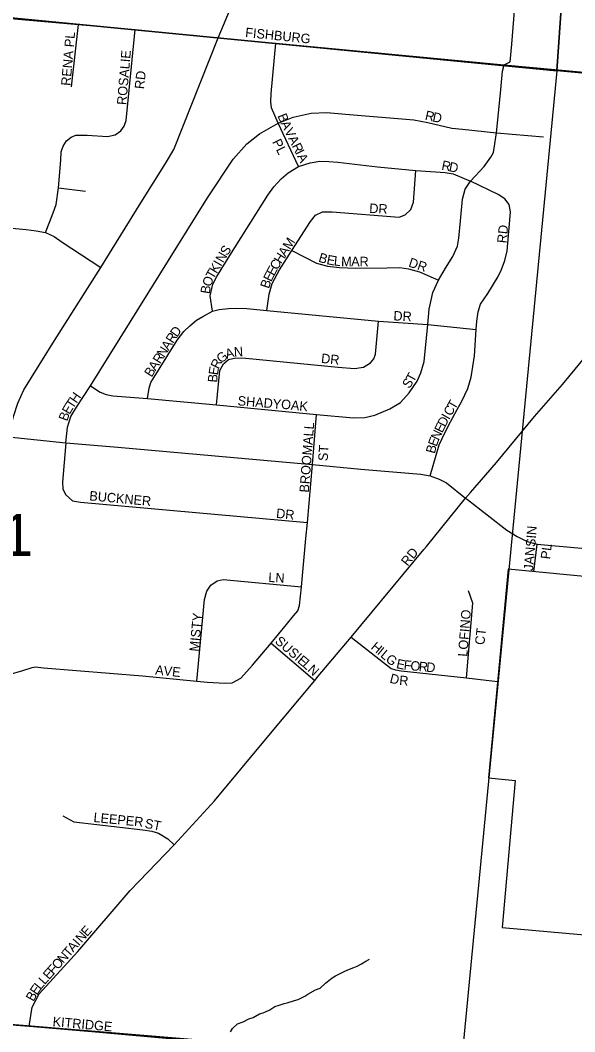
# Model space of a CAD drawing. Extents: x 0 to 680, y 0 to 440.
# Drawn here: x 82.4 to 91.08, y 212.96 to 228.79 of the extents above; entities that cross this region are included whole.
import ezdxf

# ---------------------------------------------------------------- set-up
doc = ezdxf.new("R2010")
doc.units = 0
for name, color, linetype in [('GM_X_City_Street', 7, 'Continuous'), ('GM_X_City_Street_Text', 7, 'Continuous'), ('GM_X_Corporation', 7, 'Continuous'), ('GM_X_Minor_River', 7, 'Continuous'), ('GM_X_Section', 7, 'Continuous'), ('GM_X_Section_Text', 7, 'Continuous'), ('GM_X_State_Route', 7, 'Continuous')]:
    doc.layers.add(name, color=color, linetype=linetype)

msp = doc.modelspace()

# ---------------------------------------------------------------- linework, layer by layer
at = {"layer": 'GM_X_City_Street'}
for points in [[(90.091, 228.415), (90.114, 228.678), (90.251, 230.463), (90.264, 230.659), (90.286, 230.854), (90.321, 230.961), (90.363, 231.027), (90.451, 231.091), (90.542, 231.116), (90.714, 231.107), (90.815, 231.091), (90.865, 231.127), (90.873, 231.175), (90.904, 231.379), (90.908, 231.568)], [(73.375, 229.618), (73.429, 229.614), (73.966, 229.574), (75.29, 229.43), (75.723, 229.395), (76.908, 229.287), (77.592, 229.24), (78.627, 229.149), (79.814, 229.038), (80.916, 228.937), (82.424, 228.803), (83.309, 228.721), (84.197, 228.644), (85.499, 228.514)], [(89.85, 221.868), (90.448, 222.586), (90.882, 223.086), (91.724, 224.105), (93, 225.625), (93.68, 226.531), (94.585, 227.667), (95.002, 228.216), (95.704, 229.052)], [(83.202, 227.75), (83.309, 228.721)], [(82.793, 225.465), (82.862, 225.642), (82.917, 225.777), (82.96, 225.905), (83, 226.165), (83.036, 226.601), (83.042, 226.728), (83.071, 226.821), (83.122, 226.903), (83.195, 226.958), (83.27, 226.993), (83.448, 226.99), (83.766, 226.97), (83.886, 226.996), (83.975, 227.059), (84.026, 227.131), (84.056, 227.221), (84.197, 228.644)], [(85.499, 228.514), (86.4, 228.43), (89.973, 228.094), (94.217, 227.702), (94.585, 227.667), (95.878, 227.537), (97.497, 227.388), (99.377, 227.189), (100.647, 227.053), (101.701, 226.969), (102.716, 226.884), (103.37, 226.808), (103.758, 226.775)], [(83.498, 223.067), (83.651, 222.966), (83.744, 222.931), (83.851, 222.912), (84.392, 222.869), (85.469, 222.77), (87.037, 222.618), (87.615, 222.567), (87.794, 222.571), (87.95, 222.606), (88.183, 222.705), (88.35, 222.805), (88.486, 222.956), (88.609, 223.141), (88.669, 223.273), (88.718, 223.449), (88.778, 224.026), (88.796, 224.269), (88.827, 224.407), (88.858, 224.526), (88.942, 224.721), (89.052, 224.911), (89.169, 225.094), (89.241, 225.252), (89.264, 225.376), (89.286, 225.652), (89.321, 225.991), (89.364, 226.146), (89.445, 226.271), (89.658, 226.499), (89.762, 226.644), (89.803, 226.72), (89.817, 226.788), (89.852, 227.028), (89.912, 227.65), (89.945, 227.994), (89.973, 228.094), (90.068, 228.14), (90.091, 228.415)], [(86.754, 226.501), (86.434, 227.179), (86.33, 227.417), (86.322, 227.514), (86.327, 227.644), (86.4, 228.43)], [(83.113, 222.177), (83.141, 222.418), (83.192, 222.588), (83.278, 222.733), (83.498, 223.067), (85.331, 226.012), (85.734, 226.617), (85.946, 226.857), (86.144, 227.013), (86.434, 227.179), (86.668, 227.271), (86.951, 227.335), (87.198, 227.345), (87.488, 227.32), (88.559, 227.232), (88.775, 227.19), (89.154, 227.101), (89.32, 227.083), (89.852, 227.028), (90.589, 226.963)], [(85.409, 224.234), (85.374, 224.474), (85.412, 224.66), (85.477, 224.776), (85.679, 225.105), (86.272, 226.053), (86.37, 226.18), (86.482, 226.309), (86.59, 226.399), (86.754, 226.501), (86.934, 226.557), (87.085, 226.586), (87.229, 226.581), (87.371, 226.567), (87.989, 226.493), (88.589, 226.438), (89.048, 226.408), (89.174, 226.388), (89.445, 226.271)], [(86.256, 224.246), (86.296, 224.502), (86.343, 224.67), (86.454, 224.885), (86.65, 225.184), (86.942, 225.639), (87.02, 225.737), (87.128, 225.791), (87.283, 225.791), (88.329, 225.706), (88.422, 225.742), (88.51, 225.827), (88.551, 225.941), (88.589, 226.438)], [(83, 226.165), (83.419, 226.112)], [(88.813, 221.659), (88.953, 222.142), (89, 222.241), (89.101, 222.444), (89.234, 222.694), (89.311, 222.828), (89.405, 223.027), (89.456, 223.205), (89.506, 223.534), (89.536, 223.951), (89.545, 224.081), (89.564, 224.223), (89.602, 224.347), (89.718, 224.512), (89.877, 224.781), (89.93, 224.886), (89.98, 225.028), (90.017, 225.179), (90.067, 225.722), (90.07, 225.793), (90.05, 225.906), (89.98, 225.995), (89.88, 226.06), (89.445, 226.271)], [(77.861, 224.694), (78.25, 224.274), (78.348, 224.228), (78.439, 224.23), (78.587, 224.286), (78.977, 224.551), (79.642, 225.015), (80.438, 225.572), (80.565, 225.644), (80.69, 225.675), (80.795, 225.678), (81.39, 225.619), (82.157, 225.546), (82.494, 225.512), (82.65, 225.494), (82.793, 225.465), (82.929, 225.403), (83.058, 225.314), (83.663, 224.921)], [(86.65, 225.184), (87.035, 224.988), (87.208, 224.939), (87.396, 224.918), (87.645, 224.911), (88.14, 224.916), (88.339, 224.918), (88.476, 224.9), (88.647, 224.849), (88.942, 224.721)], [(84.392, 222.869), (84.415, 223.029), (84.445, 223.121), (84.856, 223.781), (84.958, 223.917), (85.054, 224.005), (85.16, 224.094), (85.257, 224.151), (85.409, 224.234), (85.511, 224.262), (85.66, 224.28), (85.775, 224.285), (85.945, 224.276), (86.256, 224.246), (88.006, 224.077), (88.778, 224.026), (89.536, 223.951)], [(85.469, 222.77), (85.521, 223.309), (85.578, 223.412), (85.66, 223.478), (85.772, 223.507), (85.929, 223.498), (87.375, 223.357), (87.628, 223.339), (87.772, 223.357), (87.881, 223.428), (87.93, 223.492), (87.956, 223.562), (88.006, 224.077)], [(86.87, 220.677), (86.893, 220.925), (86.974, 221.835), (87.037, 222.618)], [(82.217, 222.268), (83.113, 222.177), (83.929, 222.107), (86.974, 221.835), (87.729, 221.762), (88.669, 221.684), (88.813, 221.659), (88.957, 221.607), (89.069, 221.549), (89.366, 221.311), (89.398, 221.287)], [(83.113, 222.177), (83.062, 221.561), (83.065, 221.453), (83.109, 221.365), (83.215, 221.268), (83.341, 221.244), (86.893, 220.925)], [(89.443, 221.397), (89.687, 221.672), (89.85, 221.868)], [(88.755, 220.553), (89.366, 221.311), (89.443, 221.397)], [(89.398, 221.287), (90.015, 220.81), (90.177, 220.707), (90.334, 220.632), (90.489, 220.59), (91.933, 220.457), (92.848, 220.367), (93.845, 220.284), (94.31, 220.255)], [(85.786, 218.452), (85.85, 218.491), (86.032, 218.693), (86.324, 219.036), (86.568, 219.332), (86.678, 219.466), (86.741, 219.545), (86.771, 219.626), (86.801, 219.92), (86.87, 220.677)], [(90.438, 220.157), (90.489, 220.59)], [(87.064, 218.52), (87.579, 219.131), (88.716, 220.503), (88.755, 220.553)], [(85.164, 218.442), (85.284, 219.724), (85.317, 219.855), (85.38, 219.949), (85.48, 220.014), (85.574, 220.034), (86.801, 219.92)], [(89.384, 218.496), (89.482, 219.666), (89.412, 219.857)], [(86.324, 219.036), (87.008, 218.452)], [(87.579, 219.131), (88.204, 218.642), (88.271, 218.621), (88.358, 218.603), (89.384, 218.496), (89.868, 218.44)], [(81.873, 218.516), (82.225, 218.546), (82.44, 218.611), (82.588, 218.657), (82.639, 218.666), (82.765, 218.655), (84.311, 218.528), (85.164, 218.442), (85.325, 218.426), (85.604, 218.41), (85.716, 218.42), (85.786, 218.452)], [(82.539, 213.043), (82.585, 213.341), (82.698, 213.549), (83.302, 214.213), (84.121, 215.166), (84.807, 215.882), (85.438, 216.572), (86.288, 217.592), (87.008, 218.452), (87.064, 218.52)], [(83.064, 216.335), (83.236, 216.241), (84.316, 216.115), (84.46, 216.097), (84.562, 216.066), (84.707, 215.974), (84.807, 215.882)], [(82.139, 213.073), (82.198, 213.069), (82.539, 213.043), (83.641, 212.95), (84.91, 212.833), (86.644, 212.68), (86.678, 212.677), (87.474, 212.603)]]:
    msp.add_lwpolyline(points, dxfattribs=at)
at = {"layer": 'GM_X_Corporation'}
msp.add_lwpolyline([(92.847, 219.925), (90.033, 220.196), (89.726, 216.929), (90.145, 216.887), (89.943, 214.586), (91.641, 214.437)], dxfattribs=at)
at = {"layer": 'GM_X_Minor_River'}
msp.add_lwpolyline([(85.69, 212.954), (85.721, 213.007), (85.799, 213.077), (85.889, 213.111), (85.979, 213.157), (86.045, 213.179), (86.141, 213.237), (86.201, 213.253), (86.303, 213.299), (86.381, 213.351), (86.453, 213.373), (86.53, 213.396), (86.578, 213.407), (86.692, 213.446), (86.746, 213.463), (86.854, 213.514), (86.902, 213.543), (87.022, 213.612), (87.094, 213.64), (87.178, 213.716), (87.281, 213.797), (87.335, 213.832), (87.467, 213.901), (87.527, 213.924), (87.617, 213.963), (87.671, 213.98), (87.737, 214.021), (87.809, 214.061), (87.863, 214.09)], dxfattribs=at)
at = {"layer": 'GM_X_Section'}
for points in [[(76.108, 245.175), (91.891, 243.739), (90.794, 227.996), (75.056, 229.533)], [(107.626, 242.209), (106.175, 226.561), (90.794, 227.996), (91.891, 243.739)], [(90.794, 227.996), (89.303, 212.485), (73.628, 213.785), (75.056, 229.533)], [(89.303, 212.485), (87.711, 196.525), (72.033, 197.922), (73.628, 213.785)]]:
    msp.add_lwpolyline(points, close=True, dxfattribs=at)
at = {"layer": 'GM_X_State_Route'}
msp.add_lwpolyline([(81.354, 213.133), (81.744, 217.116), (81.802, 217.704), (81.873, 218.516), (82.041, 220.108), (82.217, 222.268), (82.298, 222.605), (82.362, 222.797), (82.456, 223.004), (82.937, 223.779), (83.663, 224.921), (84.286, 225.933), (84.674, 226.547), (84.802, 226.769), (85.499, 228.514), (86.393, 230.654), (86.757, 231.578), (87.22, 232.741), (87.766, 234.128), (87.955, 234.614), (88.015, 234.772), (88.24, 235.18), (88.293, 235.28)], dxfattribs=at)

# ---------------------------------------------------------------- texts
at = {"layer": 'GM_X_City_Street_Text'}
for s, height, rotation, p in [('FISHBURG', 0.1482, 354.2073, (85.915, 228.528)), ('RENA PL', 0.1482, 84.9895, (83.185, 227.759)), ('ROSALIE', 0.1482, 85.1548, (84.059, 227.459)), ('RD', 0.1482, 83.982, (84.336, 227.707)), ('B', 0.148, 291.9232, (86.422, 227.296)), ('R', 0.148, 347.5897, (88.724, 227.234)), ('D', 0.148, 348.5771, (88.842, 227.208)), ('A', 0.148, 295.9658, (86.47, 227.176)), ('V', 0.148, 296.5499, (86.528, 227.058)), ('PL', 0.1482, 296.5651, (86.338, 226.886)), ('A', 0.148, 296.5651, (86.586, 226.941)), ('R', 0.148, 296.5651, (86.645, 226.824)), ('I', 0.148, 296.5455, (86.697, 226.719)), ('A', 0.148, 296.5553, (86.726, 226.661)), ('R', 0.148, 348.5567, (88.983, 226.453)), ('D', 0.148, 347.777, (89.098, 226.43)), ('DR', 0.1482, 356.989, (87.858, 225.775)), ('RD', 0.1482, 83.9934, (90.007, 225.294)), ('M', 0.148, 57.4212, (86.62, 225.188)), ('S', 0.148, 56.1584, (85.638, 225.094)), ('A', 0.148, 57.4316, (86.55, 225.078)), ('I', 0.148, 59.5028, (85.539, 224.927)), ('N', 0.148, 59.2574, (85.572, 224.983)), ('C', 0.148, 59.1195, (86.42, 224.868)), ('H', 0.148, 57.5104, (86.48, 224.968)), ('B', 0.148, 342.9705, (87.056, 225.013)), ('E', 0.148, 349.0828, (87.185, 224.974)), ('L', 0.148, 353.8294, (87.301, 224.952)), ('M', 0.148, 359.4494, (87.42, 224.94)), ('A', 0.148, 359.9929, (87.578, 224.939)), ('R', 0.148, 359.9941, (87.709, 224.939)), ('DR', 0.1482, 341.5651, (88.464, 224.937)), ('T', 0.148, 60.1704, (85.421, 224.725)), ('K', 0.148, 59.4824, (85.473, 224.815)), ('E', 0.148, 63.7038, (86.326, 224.686)), ('E', 0.148, 61.8584, (86.372, 224.778)), ('O', 0.148, 70.5005, (85.381, 224.608)), ('B', 0.148, 70.8738, (86.289, 224.579)), ('B', 0.148, 80.6574, (85.363, 224.499)), ('DR', 0.1482, 356.989, (88.236, 224.092)), ('D', 0.148, 54.2844, (84.852, 223.818)), ('A', 0.148, 57.7467, (84.719, 223.612)), ('R', 0.148, 56.512, (84.788, 223.721)), ('N', 0.148, 57.7626, (84.65, 223.501)), ('G', 0.148, 38.9772, (85.543, 223.412)), ('A', 0.148, 17.1975, (85.632, 223.488)), ('N', 0.148, 3.1047, (85.747, 223.524)), ('A', 0.148, 57.7467, (84.517, 223.292)), ('R', 0.148, 57.7449, (84.587, 223.402)), ('R', 0.148, 64.1952, (85.503, 223.32)), ('DR', 0.1482, 353.9832, (87.102, 223.427)), ('B', 0.148, 57.7449, (84.455, 223.192)), ('E', 0.148, 81.3598, (85.491, 223.228)), ('T', 0.148, 61.2587, (88.554, 223.112)), ('B', 0.148, 84.821, (85.48, 223.114)), ('S', 0.148, 55.5674, (88.486, 223.013)), ('H', 0.148, 55.4735, (83.28, 222.783)), ('T', 0.148, 56.5524, (83.223, 222.696)), ('SHADY', 0.1482, 355.239, (85.797, 222.762)), ('OAK', 0.1482, 354.2851, (86.476, 222.71)), ('T', 0.148, 60.2484, (89.199, 222.685)), ('B', 0.148, 70.1518, (83.134, 222.504)), ('E', 0.148, 59.6314, (83.171, 222.608)), ('C', 0.148, 60.2401, (89.141, 222.583)), ('BROOMALL', 0.1482, 85.6017, (86.915, 221.392)), ('E', 0.148, 64.3393, (89.004, 222.32)), ('D', 0.148, 61.9879, (89.048, 222.412)), ('I', 0.148, 60.4232, (89.109, 222.527)), ('N', 0.148, 64.7058, (88.948, 222.202)), ('E', 0.148, 70.0962, (88.914, 222.107)), ('ST', 0.1482, 86.4254, (87.209, 221.885)), ('B', 0.148, 75.516, (88.886, 221.997)), ('BUCKNER', 0.1482, 354.7258, (83.476, 221.275)), ('DR', 0.1482, 353.9934, (86.398, 221.001)), ('JANSIN', 0.1482, 85.1336, (90.424, 220.167)), ('PL', 0.1482, 82.88, (90.688, 220.346)), ('RD', 0.1482, 51.3455, (88.461, 220.234)), ('LN', 0.1482, 356.989, (86.279, 219.997)), ('MISTY', 0.1482, 84.6883, (85.193, 218.902)), ('LOFINO', 0.1482, 85.5138, (89.394, 218.823)), ('CT', 0.1482, 83.6518, (89.66, 219.005)), ('SUSIE', 0.1482, 319.2383, (86.374, 219.051)), ('H', 0.148, 320.2616, (87.875, 218.959)), ('I', 0.148, 320.2903, (87.975, 218.876)), ('L', 0.148, 320.2609, (88.025, 218.834)), ('G', 0.148, 320.2699, (88.105, 218.768)), ('AVE', 0.1482, 354.0895, (84.507, 218.549)), ('LN', 0.1482, 317.1283, (86.805, 218.685)), ('E', 0.148, 347.9497, (88.275, 218.65)), ('F', 0.148, 354.2615, (88.395, 218.626)), ('O', 0.148, 354.7555, (88.5, 218.615)), ('R', 0.148, 354.8168, (88.63, 218.603)), ('D', 0.148, 354.7917, (88.747, 218.593)), ('D', 0.148, 345.1263, (88.171, 218.423)), ('R', 0.148, 355.5055, (88.326, 218.385)), ('LEEPER', 0.1482, 354.4036, (83.541, 216.24)), ('ST', 0.1482, 349.3845, (84.34, 216.148)), ('E', 0.148, 48.6533, (83.446, 214.437)), ('I', 0.148, 48.6533, (83.317, 214.29)), ('N', 0.148, 48.6533, (83.36, 214.339)), ('T', 0.148, 48.6533, (83.162, 214.114)), ('A', 0.148, 48.6533, (83.23, 214.192)), ('O', 0.148, 48.6533, (82.989, 213.918)), ('N', 0.148, 48.6533, (83.075, 214.016)), ('E', 0.148, 48.6533, (82.851, 213.761)), ('F', 0.148, 48.6533, (82.92, 213.84)), ('L', 0.148, 48.6533, (82.782, 213.683)), ('E', 0.148, 56.0441, (82.662, 213.519)), ('L', 0.148, 51.1169, (82.718, 213.603)), ('B', 0.148, 60.9713, (82.607, 213.419)), ('KITRIDGE', 0.1482, 354.8053, (82.902, 213.044))]:
    msp.add_text(s, height=height, rotation=rotation, dxfattribs=at).set_placement(p)
at = {"layer": 'GM_X_Section_Text'}
msp.add_text('21', height=0.6552, rotation=0, dxfattribs=at).set_placement((81.628, 220.405))

doc.saveas('drawing.dxf')
